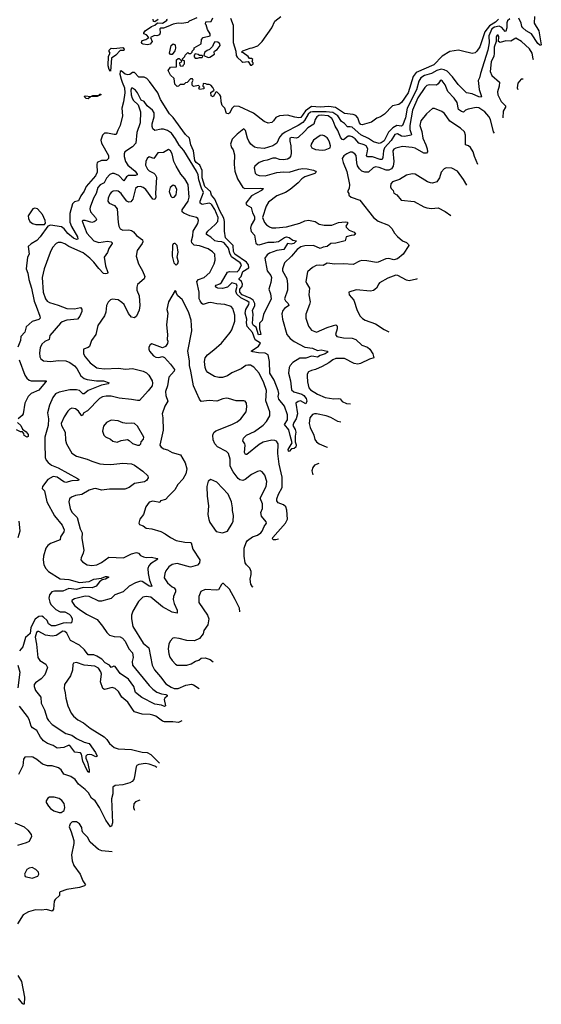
# Model space of a CAD drawing. Extents: x 2133489 to 2292442, y 756223 to 916462.
# Tile 432 of 463: x 2271598 to 2276990, y 853900 to 864081. Entities that reach past the tile are written whole.
import ezdxf

# ---------------------------------------------------------------- set-up
doc = ezdxf.new("R2010")
doc.units = 0

msp = doc.modelspace()

# ---------------------------------------------------------------- linework, layer by layer
at = {"layer": '0CON20XD'}
for points in [[(2276665, 864089), (2276640, 864070), (2276632, 864048), (2276635, 863995), (2276625, 863962), (2276615, 863960), (2276581, 864001), (2276555, 864015), (2276505, 864005), (2276478, 863985), (2276448, 863915), (2276451, 863841), (2276437, 863765), (2276360, 863525), (2276352, 863478), (2276339, 863451), (2276348, 863358), (2276373, 863285), (2276369, 863281), (2276345, 863284), (2276275, 863315), (2276215, 863324), (2276130, 863410), (2276071, 863491), (2276017, 863547), (2275985, 863562), (2275955, 863568), (2275909, 863555), (2275855, 863524), (2275782, 863505), (2275745, 863480), (2275724, 863446), (2275700, 863355), (2275605, 863165), (2275585, 863065), (2275555, 862986), (2275545, 862980), (2275495, 862986), (2275455, 862964), (2275411, 862919), (2275365, 862828), (2275335, 862806), (2275315, 862802), (2275255, 862817), (2275205, 862852), (2275125, 862889), (2275035, 862968), (2275015, 862974), (2274985, 862973), (2274955, 863009), (2274925, 863028), (2274888, 863085), (2274835, 863120), (2274765, 863128), (2274625, 863129), (2274605, 863123), (2274579, 863105), (2274543, 863037), (2274525, 863019), (2274475, 862986), (2274341, 862919), (2274306, 862895), (2274282, 862865), (2274255, 862803), (2274215, 862775), (2274125, 862748), (2274054, 862754), (2274025, 862764), (2273988, 862795), (2273967, 862825), (2273953, 862855), (2273932, 862935), (2273915, 862951), (2273845, 862896), (2273795, 862845), (2273778, 862795), (2273788, 862758), (2273804, 862735), (2273819, 862685), (2273816, 862585), (2273821, 862515), (2273849, 862435), (2273905, 862345), (2273925, 862335), (2274085, 862340), (2274113, 862335), (2274112, 862325), (2274099, 862315), (2273995, 862259), (2273934, 862185), (2273942, 862165), (2273989, 862139), (2274004, 862085), (2274026, 862045), (2274024, 862015), (2273990, 861955), (2273983, 861925), (2273992, 861892), (2274024, 861854), (2274039, 861769), (2274055, 861756), (2274075, 861754), (2274165, 861782), (2274225, 861780), (2274274, 861786), (2274335, 861830), (2274355, 861835), (2274385, 861827), (2274422, 861802), (2274458, 861795), (2274433, 861765), (2274405, 861758), (2274365, 861765), (2274328, 861705), (2274255, 861694), (2274179, 861665), (2274155, 861648), (2274131, 861615), (2274155, 861485), (2274194, 861435), (2274201, 861415), (2274195, 861365), (2274172, 861295), (2274189, 861245), (2274197, 861195), (2274117, 861033), (2274105, 860970), (2274078, 860942), (2274076, 860885), (2274092, 860825), (2274065, 860823), (2274042, 860902), (2274015, 860919), (2274005, 860940), (2274011, 861035), (2274006, 861075), (2274027, 861124), (2274027, 861147), (2274011, 861181), (2273980, 861200), (2273896, 861235), (2273872, 861265), (2273875, 861295), (2273897, 861323), (2273902, 861345), (2273892, 861372), (2273865, 861395), (2273868, 861405), (2273886, 861424), (2273905, 861476), (2273965, 861515), (2273964, 861545), (2273943, 861573), (2273821, 861655), (2273809, 861685), (2273805, 861745), (2273727, 861825), (2273716, 861895), (2273716, 861994), (2273709, 862029), (2273665, 862106), (2273616, 862226), (2273581, 862265), (2273569, 862305), (2273512, 862355), (2273484, 862444), (2273483, 862523), (2273459, 862575), (2273423, 862605), (2273409, 862625), (2273393, 862723), (2273366, 862785), (2273353, 862855), (2273312, 862892), (2273185, 863071), (2273145, 863107), (2273055, 863255), (2273025, 863323), (2272941, 863441), (2272911, 863471), (2272885, 863487), (2272830, 863485), (2272785, 863533), (2272765, 863534), (2272735, 863515), (2272715, 863512), (2272689, 863519), (2272645, 863551), (2272635, 863545), (2272633, 863517), (2272645, 863465), (2272658, 863435), (2272682, 863375), (2272685, 863325), (2272670, 863230), (2272652, 863165), (2272662, 863085), (2272638, 862985), (2272611, 862939), (2272595, 862895), (2272575, 862892), (2272505, 862908), (2272475, 862906), (2272455, 862885), (2272438, 862835), (2272445, 862805), (2272516, 862675), (2272517, 862645), (2272495, 862626), (2272445, 862626), (2272399, 862605), (2272394, 862585), (2272399, 862505), (2272383, 862465), (2272286, 862355), (2272265, 862309), (2272229, 862261), (2272205, 862208), (2272165, 862198), (2272145, 862175), (2272117, 862075), (2272117, 861987), (2272132, 861942), (2272197, 861835), (2272200, 861810), (2272185, 861808), (2272155, 861820), (2272095, 861869), (2272058, 861918), (2272029, 861939), (2271915, 861955), (2271890, 861945), (2271809, 861835), (2271775, 861799), (2271715, 861764), (2271686, 861735), (2271694, 861655), (2271678, 861625), (2271663, 861505), (2271681, 861461), (2271692, 861395), (2271721, 861305), (2271749, 861169), (2271767, 861117), (2271807, 861015), (2271809, 860995), (2271795, 860982), (2271725, 860959), (2271666, 860904), (2271650, 860850), (2271609, 860805), (2271605, 860765), (2271579, 860695)], [(2273429, 864101), (2273349, 864065), (2273335, 864051), (2273275, 864041), (2273235, 864046), (2273185, 864036), (2273129, 864009), (2273085, 863994), (2273055, 863992), (2273048, 863985), (2273051, 863945), (2273043, 863925), (2273015, 863914), (2272992, 863918), (2272950, 863895), (2272966, 863855), (2272945, 863826), (2272920, 863820), (2272875, 863828), (2272861, 863835), (2272858, 863845), (2272865, 863866), (2272902, 863875), (2272932, 863895), (2272907, 863925), (2272882, 863935), (2272880, 863945), (2272896, 863965), (2272961, 864009), (2272995, 864024), (2273021, 864049), (2273075, 864044), (2273123, 864075), (2273120, 864085)], [(2273028, 864082), (2272995, 864058), (2272982, 864062), (2272978, 864085)], [(2276549, 864085), (2276518, 864055), (2276453, 864017), (2276407, 863955), (2276355, 863800), (2276325, 863754), (2276305, 863737), (2276275, 863731), (2276174, 863754), (2276135, 863766), (2276045, 863751), (2275965, 863705), (2275879, 863615), (2275696, 863534), (2275666, 863494), (2275614, 863325), (2275545, 863224), (2275516, 863204), (2275450, 863190), (2275370, 863105), (2275328, 863075), (2275289, 863061), (2275235, 863022), (2275137, 862993), (2275125, 862996), (2275110, 863015), (2275095, 863065), (2275071, 863091), (2275045, 863101), (2274955, 863110), (2274863, 863173), (2274795, 863184), (2274705, 863175), (2274615, 863182), (2274551, 863139), (2274505, 863071), (2274485, 863067), (2274443, 863073), (2274365, 863094), (2274285, 863086), (2274245, 863070), (2274223, 863035), (2274205, 863018), (2274165, 863012), (2274125, 863027), (2274014, 863114), (2273865, 863182), (2273814, 863186), (2273794, 863166), (2273768, 863115), (2273755, 863108), (2273735, 863110), (2273717, 863167), (2273692, 863195), (2273681, 863231), (2273676, 863285), (2273665, 863303), (2273635, 863333), (2273625, 863330), (2273597, 863283), (2273578, 863295), (2273573, 863327), (2273607, 863353), (2273595, 863378), (2273573, 863403), (2273555, 863412), (2273535, 863410), (2273522, 863418), (2273495, 863420), (2273490, 863395), (2273500, 863385), (2273500, 863365), (2273455, 863360), (2273450, 863375), (2273460, 863385), (2273445, 863400), (2273395, 863390), (2273380, 863405), (2273380, 863435), (2273390, 863455), (2273385, 863470), (2273365, 863470), (2273328, 863432), (2273312, 863428), (2273295, 863410), (2273255, 863410), (2273238, 863392), (2273225, 863390), (2273203, 863413), (2273194, 863474), (2273155, 863507), (2273132, 863555), (2273155, 863590), (2273218, 863592), (2273220, 863665), (2273235, 863680), (2273248, 863678), (2273270, 863655), (2273268, 863642), (2273250, 863635), (2273252, 863612), (2273265, 863600), (2273288, 863602), (2273290, 863615), (2273300, 863625), (2273300, 863655), (2273282, 863662), (2273280, 863675), (2273305, 863700), (2273310, 863715), (2273335, 863740), (2273345, 863730), (2273368, 863732), (2273380, 863745), (2273380, 863755), (2273400, 863775), (2273402, 863788), (2273475, 863830), (2273478, 863875), (2273494, 863896), (2273566, 863914), (2273566, 863935), (2273539, 863979), (2273527, 864027), (2273520, 864035), (2273522, 864058), (2273578, 864062), (2273595, 864100)], [(2273778, 864095), (2273805, 864025), (2273804, 863844), (2273832, 863755), (2273835, 863710), (2273845, 863692), (2273895, 863648), (2273905, 863642), (2273958, 863648), (2273985, 863610), (2273995, 863610), (2274010, 863625), (2274010, 863635), (2274000, 863645), (2274008, 863668), (2273995, 863680), (2273975, 863680), (2273959, 863699), (2273908, 863738), (2273890, 863745), (2273905, 863758), (2273980, 863785), (2274002, 863788), (2274058, 863812), (2274105, 863855), (2274204, 863995), (2274235, 864064), (2274297, 864115)], [(2276918, 864115), (2276915, 864045), (2276964, 863964), (2276990, 863820), (2276986, 863814), (2276975, 863817), (2276955, 863834), (2276888, 863935), (2276835, 863965), (2276798, 863995), (2276789, 864011), (2276781, 864045), (2276757, 864095)], [(2273175, 863720), (2273155, 863720), (2273148, 863735), (2273164, 863815), (2273185, 863830), (2273205, 863820), (2273210, 863785), (2273201, 863759), (2273175, 863720)], [(2273545, 863688), (2273565, 863693), (2273610, 863725), (2273608, 863745), (2273612, 863755), (2273639, 863771), (2273670, 863815), (2273665, 863830), (2273645, 863847), (2273615, 863850), (2273603, 863837), (2273592, 863805), (2273559, 863771), (2273535, 863763), (2273509, 863741), (2273502, 863712), (2273545, 863688)], [(2276909, 863665), (2276905, 863675), (2276896, 863735), (2276868, 863778), (2276785, 863854), (2276725, 863891), (2276675, 863858), (2276625, 863862), (2276565, 863845), (2276549, 863855), (2276550, 863905), (2276545, 863920), (2276535, 863922), (2276522, 863905), (2276523, 863855), (2276504, 863795), (2276501, 863731), (2276500, 863705), (2276473, 863645), (2276460, 863545), (2276478, 863505), (2276559, 863435), (2276555, 863395), (2276537, 863335), (2276540, 863305), (2276576, 863235), (2276621, 863191), (2276619, 863175), (2276595, 863135), (2276591, 863066)], [(2272535, 863550), (2272522, 863565), (2272511, 863605), (2272516, 863705), (2272533, 863735), (2272522, 863752), (2272522, 863765), (2272545, 863786), (2272572, 863782), (2272665, 863792), (2272676, 863775), (2272675, 863763), (2272635, 863762), (2272591, 863715), (2272548, 863682), (2272535, 863550)], [(2273435, 863682), (2273455, 863690), (2273485, 863690), (2273490, 863705), (2273485, 863710), (2273455, 863710), (2273442, 863722), (2273413, 863727), (2273400, 863715), (2273400, 863695), (2273413, 863683), (2273435, 863682)], [(2276506, 862906), (2276495, 862921), (2276465, 863050), (2276448, 863078), (2276405, 863127), (2276345, 863168), (2276315, 863174), (2276233, 863157), (2276208, 863145), (2276185, 863124), (2276165, 863130), (2276135, 863151), (2276120, 863225), (2276088, 863268), (2276025, 863338), (2275995, 863406), (2275965, 863450), (2275955, 863454), (2275945, 863448), (2275924, 863416), (2275905, 863404), (2275835, 863406), (2275805, 863399), (2275785, 863379), (2275715, 863273), (2275659, 863145), (2275630, 862985), (2275630, 862945), (2275648, 862895), (2275644, 862886), (2275575, 862872), (2275545, 862878), (2275505, 862900), (2275475, 862892), (2275437, 862833), (2275370, 862755), (2275359, 862725), (2275353, 862655), (2275345, 862635), (2275325, 862635), (2275245, 862663), (2275192, 862662), (2275184, 862675), (2275191, 862705), (2275197, 862745), (2275180, 862775), (2275158, 862788), (2275105, 862805), (2275065, 862849), (2275035, 862871), (2275015, 862878), (2274995, 862876), (2274945, 862839), (2274932, 862842), (2274914, 862865), (2274888, 862935), (2274858, 862978), (2274839, 863035), (2274825, 863058), (2274786, 863086), (2274715, 863093), (2274691, 863089), (2274670, 863075), (2274651, 863049), (2274638, 863002), (2274575, 862964), (2274542, 862925), (2274475, 862862), (2274455, 862854), (2274407, 862864), (2274392, 862855), (2274389, 862825), (2274399, 862775), (2274403, 862697), (2274396, 862665), (2274385, 862650), (2274365, 862638), (2274325, 862632), (2274285, 862635), (2274245, 862649), (2274215, 862649), (2274155, 862628), (2274117, 862623), (2274072, 862605), (2274030, 862565), (2274022, 862548), (2274031, 862495), (2274045, 862479), (2274075, 862468), (2274136, 862466), (2274255, 862502), (2274325, 862508), (2274385, 862505), (2274485, 862535), (2274525, 862541), (2274569, 862539), (2274636, 862526), (2274657, 862515), (2274663, 862505), (2274649, 862491), (2274545, 862456), (2274515, 862436), (2274476, 862394), (2274394, 862325), (2274345, 862295), (2274255, 862259), (2274169, 862195), (2274145, 862153), (2274108, 862035), (2274128, 861985), (2274150, 861960), (2274180, 861940), (2274205, 861929), (2274245, 861927), (2274355, 861940), (2274493, 861977), (2274545, 862001), (2274582, 862008), (2274653, 861993), (2274695, 861965), (2274745, 861956), (2274825, 861956), (2274895, 861983), (2274962, 861992), (2274985, 861986), (2274986, 861975), (2274969, 861945), (2274971, 861935), (2275005, 861906), (2275054, 861885), (2275068, 861862), (2275057, 861853), (2275025, 861850), (2274972, 861835), (2274962, 861795), (2274865, 861771), (2274814, 861766), (2274775, 861735), (2274735, 861729), (2274705, 861716), (2274635, 861745), (2274545, 861741), (2274505, 861733), (2274466, 861704), (2274406, 861634), (2274335, 861565), (2274315, 861505), (2274316, 861485), (2274358, 861405), (2274366, 861345), (2274365, 861285), (2274336, 861195), (2274346, 861175), (2274374, 861145), (2274380, 861125), (2274335, 861095), (2274317, 861075), (2274309, 861041), (2274314, 860985), (2274360, 860825), (2274393, 860785), (2274435, 860754), (2274545, 860693), (2274625, 860684), (2274675, 860661), (2274715, 860667), (2274777, 860655), (2274788, 860648), (2274756, 860624), (2274703, 860607), (2274675, 860591), (2274637, 860597), (2274615, 860601), (2274555, 860581), (2274495, 860580), (2274423, 860535), (2274393, 860505), (2274383, 860485), (2274375, 860425), (2274398, 860348), (2274409, 860255), (2274433, 860233), (2274515, 860209), (2274535, 860196), (2274558, 860165), (2274566, 860135), (2274555, 860109), (2274500, 860140), (2274475, 860134), (2274454, 860115), (2274468, 860005), (2274457, 859953), (2274432, 859915), (2274423, 859885), (2274445, 859845), (2274453, 859815), (2274444, 859775), (2274445, 859715), (2274457, 859685), (2274452, 859659), (2274435, 859647), (2274406, 859644), (2274385, 859617), (2274375, 859620), (2274374, 859635), (2274414, 859705), (2274395, 859782), (2274379, 859839), (2274334, 859895), (2274365, 859945), (2274367, 859995), (2274335, 860086), (2274278, 860158), (2274270, 860185), (2274275, 860215), (2274269, 860245), (2274228, 860355), (2274185, 860425), (2274181, 860545), (2274165, 860614), (2274135, 860634), (2274065, 860635), (2274008, 860645), (2273990, 860655), (2274065, 860704), (2274087, 860735), (2274032, 860772), (2274006, 860846), (2273950, 860910), (2273943, 860945), (2273947, 860985), (2273929, 861045), (2273936, 861085), (2273967, 861135), (2273970, 861155), (2273946, 861175), (2273885, 861205), (2273844, 861244), (2273833, 861275), (2273846, 861326), (2273839, 861345), (2273791, 861359), (2273745, 861315), (2273695, 861301), (2273645, 861304), (2273626, 861315), (2273621, 861325), (2273628, 861335), (2273665, 861348), (2273685, 861365), (2273745, 861471), (2273765, 861476), (2273845, 861472), (2273865, 861495), (2273891, 861545), (2273876, 861565), (2273787, 861627), (2273769, 861665), (2273755, 861720), (2273710, 861775), (2273689, 861785), (2273645, 861786), (2273615, 861795), (2273575, 861832), (2273530, 861860), (2273528, 861875), (2273542, 861895), (2273618, 861962), (2273646, 861995), (2273650, 862035), (2273615, 862117), (2273585, 862165), (2273575, 862177), (2273555, 862185), (2273485, 862171), (2273464, 862184), (2273465, 862205), (2273499, 862295), (2273477, 862337), (2273448, 862425), (2273443, 862475), (2273426, 862515), (2273295, 862727), (2273245, 862784), (2273210, 862850), (2273167, 862907), (2273125, 862935), (2273085, 862948), (2273061, 862949), (2272996, 862936), (2272975, 862952), (2272967, 862975), (2272967, 863005), (2272987, 863075), (2272988, 863118), (2272972, 863145), (2272915, 863189), (2272883, 863235), (2272855, 863250), (2272815, 863326), (2272795, 863351), (2272765, 863373), (2272755, 863371), (2272748, 863352), (2272751, 863305), (2272760, 863270), (2272775, 863246), (2272821, 863201), (2272848, 863129), (2272844, 863015), (2272810, 862915), (2272798, 862805), (2272765, 862765), (2272684, 862716), (2272676, 862695), (2272677, 862665), (2272690, 862615), (2272714, 862575), (2272790, 862515), (2272812, 862485), (2272811, 862475), (2272795, 862468), (2272721, 862469), (2272702, 862455), (2272675, 862416), (2272621, 862471), (2272575, 862492), (2272555, 862491), (2272530, 862480), (2272495, 862442), (2272472, 862395), (2272428, 862372), (2272404, 862346), (2272389, 862285), (2272360, 862235), (2272327, 862143), (2272324, 862125), (2272331, 862095), (2272382, 862035), (2272391, 862015), (2272387, 862005), (2272369, 861991), (2272345, 861985), (2272275, 862006), (2272250, 862005), (2272243, 861997), (2272291, 861875), (2272365, 861795), (2272415, 861776), (2272505, 861791), (2272544, 861785), (2272554, 861775), (2272553, 861765), (2272519, 861715), (2272505, 861675), (2272472, 861625), (2272485, 861535), (2272509, 861465), (2272504, 861456), (2272485, 861452), (2272465, 861457), (2272415, 861508), (2272365, 861572), (2272324, 861615), (2272255, 861670), (2272105, 861735), (2272065, 861762), (2272025, 861778), (2271995, 861778), (2271975, 861766), (2271938, 861725), (2271912, 861675), (2271851, 861505), (2271831, 861415), (2271840, 861265), (2271864, 861194), (2271881, 861171), (2271905, 861155), (2271995, 861130), (2272085, 861094), (2272165, 861090), (2272226, 861106), (2272239, 861089), (2272239, 861065), (2272220, 861015), (2272196, 860984), (2272085, 860973), (2272036, 860955), (2272018, 860942), (2271908, 860815), (2271902, 860775), (2271857, 860753), (2271828, 860725), (2271811, 860689), (2271802, 860635), (2271806, 860596), (2271817, 860575), (2271845, 860555), (2271920, 860545), (2271995, 860558), (2272075, 860554), (2272117, 860535), (2272165, 860502), (2272187, 860475), (2272229, 860399), (2272265, 860372), (2272295, 860362), (2272392, 860348), (2272465, 860345), (2272522, 860325), (2272514, 860315), (2272445, 860302), (2272305, 860245), (2272265, 860211), (2272252, 860212), (2272215, 860247), (2272184, 860254)], [(2276803, 863464), (2276795, 863467), (2276782, 863465), (2276746, 863424), (2276741, 863375), (2276747, 863358)], [(2272305, 863263), (2272285, 863266), (2272264, 863285), (2272275, 863294), (2272334, 863286), (2272355, 863297), (2272412, 863298), (2272425, 863310), (2272435, 863310), (2272435, 863303), (2272398, 863285), (2272328, 863282), (2272305, 863263)], [(2276335, 862585), (2276298, 862665), (2276284, 862715), (2276259, 862759), (2276238, 862778), (2276205, 862788), (2276208, 862885), (2276195, 862920), (2276155, 862959), (2276045, 863033), (2275990, 863110), (2275963, 863133), (2275885, 863164), (2275865, 863164), (2275804, 863106), (2275746, 863034), (2275735, 862985), (2275754, 862924), (2275766, 862855), (2275798, 862788), (2275811, 862745), (2275813, 862715), (2275802, 862699), (2275775, 862699), (2275685, 862751), (2275655, 862760), (2275555, 862768), (2275485, 862753), (2275465, 862741), (2275454, 862725), (2275465, 862615), (2275458, 862565), (2275442, 862538), (2275415, 862524), (2275385, 862526), (2275315, 862552), (2275275, 862558), (2275252, 862548), (2275205, 862505), (2275165, 862503), (2275136, 862516), (2275110, 862540), (2275091, 862571), (2275082, 862602), (2275075, 862675), (2275062, 862695), (2275035, 862711), (2275015, 862712), (2274979, 862695), (2274947, 862673), (2274931, 862645), (2274941, 862605), (2274981, 862511), (2275008, 862375), (2275004, 862336), (2274988, 862305), (2275000, 862285), (2275000, 862265), (2275024, 862244), (2275115, 862214), (2275254, 862035), (2275305, 861996), (2275411, 861955), (2275445, 861920), (2275472, 861875), (2275505, 861838), (2275555, 861795), (2275595, 861776), (2275618, 861755), (2275620, 861745), (2275562, 861655), (2275502, 861608), (2275465, 861598), (2275415, 861611), (2275383, 861607), (2275305, 861573), (2275285, 861570), (2275185, 861589), (2275135, 861592), (2275110, 861585), (2275045, 861548), (2274945, 861555), (2274855, 861553), (2274776, 861564), (2274735, 861539), (2274695, 861542), (2274662, 861538), (2274625, 861518), (2274574, 861475), (2274556, 861375), (2274561, 861355), (2274595, 861305), (2274587, 861235), (2274599, 861165), (2274594, 861135), (2274557, 861035), (2274556, 860995), (2274582, 860912), (2274615, 860869), (2274665, 860851), (2274775, 860899), (2274841, 860919), (2274865, 860924), (2274875, 860920), (2274880, 860910), (2274881, 860885), (2274864, 860825), (2274876, 860806), (2274945, 860790), (2275035, 860788), (2275071, 860775), (2275135, 860715), (2275194, 860695), (2275216, 860675), (2275248, 860625), (2275258, 860585), (2275215, 860572), (2275120, 860525), (2275095, 860520), (2275055, 860527), (2274955, 860577), (2274865, 860578), (2274834, 860565), (2274795, 860534), (2274725, 860494), (2274655, 860464), (2274616, 860454), (2274585, 860438), (2274570, 860415), (2274569, 860395), (2274572, 860335), (2274587, 860275), (2274605, 860254), (2274675, 860209), (2274754, 860175), (2274845, 860160), (2274895, 860164), (2274909, 860159), (2274933, 860133), (2274975, 860113), (2275017, 860108)], [(2274725, 862730), (2274755, 862734), (2274806, 862754), (2274811, 862775), (2274800, 862815), (2274788, 862845), (2274775, 862860), (2274745, 862880), (2274725, 862887), (2274705, 862884), (2274635, 862836), (2274610, 862795), (2274608, 862775), (2274617, 862757), (2274655, 862738), (2274725, 862730)], [(2274274, 858710), (2274245, 858702), (2274223, 858703), (2274212, 858712), (2274213, 858725), (2274346, 858875), (2274365, 858915), (2274360, 859010), (2274348, 859045), (2274326, 859065), (2274269, 859085), (2274257, 859107), (2274257, 859125), (2274272, 859175), (2274310, 859245), (2274311, 859351), (2274281, 859485), (2274268, 859595), (2274270, 859695), (2274254, 859724), (2274235, 859731), (2274205, 859732), (2274115, 859711), (2274072, 859688), (2273946, 859585), (2273931, 859585), (2273921, 859605), (2273930, 859680), (2273926, 859695), (2273904, 859725), (2273910, 859755), (2273941, 859785), (2274025, 859822), (2274115, 859889), (2274150, 859925), (2274184, 859985), (2274182, 860025), (2274141, 860141), (2274150, 860245), (2274123, 860327), (2274075, 860426), (2274019, 860489), (2273985, 860508), (2273955, 860510), (2273935, 860505), (2273888, 860472), (2273791, 860429), (2273745, 860398), (2273695, 860381), (2273655, 860382), (2273613, 860393), (2273544, 860434), (2273524, 860454), (2273514, 860485), (2273509, 860545), (2273516, 860585), (2273539, 860615), (2273605, 860666), (2273683, 860737), (2273773, 860845), (2273791, 860875), (2273821, 860965), (2273823, 861025), (2273802, 861095), (2273785, 861114), (2273720, 861135), (2273635, 861142), (2273575, 861155), (2273545, 861152), (2273495, 861135), (2273480, 861145), (2273462, 861172), (2273454, 861195), (2273452, 861265), (2273429, 861375), (2273447, 861393), (2273506, 861414), (2273564, 861465), (2273609, 861555), (2273617, 861593), (2273615, 861655), (2273592, 861682), (2273545, 861710), (2273455, 861742), (2273401, 861751), (2273378, 861775), (2273375, 861795), (2273386, 861845), (2273390, 861895), (2273438, 861975), (2273447, 862005), (2273439, 862025), (2273425, 862035), (2273355, 862051), (2273295, 862079), (2273279, 862095), (2273278, 862115), (2273341, 862205), (2273350, 862245), (2273339, 862375), (2273305, 862434), (2273265, 862485), (2273215, 862567), (2273191, 862615), (2273175, 862693), (2273155, 862724), (2273135, 862739), (2273085, 862706), (2273025, 862703), (2272985, 862647), (2272935, 862664), (2272914, 862645), (2272900, 862615), (2272899, 862575), (2272918, 862535), (2272935, 862518), (2272985, 862495), (2272999, 862479), (2273011, 862451), (2273002, 862282), (2273005, 862245), (2272995, 862220), (2272975, 862226), (2272902, 862325), (2272875, 862344), (2272845, 862355), (2272815, 862351), (2272796, 862334), (2272769, 862225), (2272745, 862196), (2272725, 862195), (2272705, 862205), (2272662, 862262), (2272646, 862285), (2272615, 862306), (2272595, 862311), (2272565, 862306), (2272545, 862295), (2272531, 862275), (2272513, 862235), (2272509, 862205), (2272524, 862184), (2272578, 862158), (2272606, 862126), (2272617, 861985), (2272624, 861945), (2272638, 861918), (2272665, 861906), (2272725, 861909), (2272755, 861902), (2272775, 861887), (2272805, 861849), (2272866, 861805), (2272870, 861785), (2272864, 861765), (2272811, 861695), (2272801, 861635), (2272826, 861556), (2272867, 861485), (2272892, 861425), (2272885, 861402), (2272817, 861343), (2272808, 861315), (2272810, 861285), (2272832, 861225), (2272840, 861125), (2272833, 861077), (2272804, 861015), (2272785, 860997), (2272755, 861006), (2272724, 861044), (2272677, 861135), (2272655, 861158), (2272615, 861184), (2272555, 861190), (2272535, 861183), (2272511, 861159), (2272496, 861124), (2272487, 861055), (2272473, 861017), (2272405, 860919), (2272386, 860825), (2272340, 860765), (2272319, 860701), (2272305, 860690), (2272258, 860675), (2272256, 860625), (2272273, 860595), (2272325, 860531), (2272395, 860482), (2272415, 860476), (2272475, 860472), (2272615, 860478), (2272695, 860468), (2272765, 860473), (2272873, 860445), (2272909, 860429), (2272934, 860405), (2272968, 860345), (2272972, 860322), (2272967, 860295), (2272927, 860243), (2272837, 860143), (2272815, 860142), (2272755, 860155), (2272625, 860169), (2272545, 860187), (2272493, 860187), (2272455, 860180), (2272423, 860165), (2272299, 860035), (2272261, 860015), (2272245, 859984), (2272235, 859989), (2272205, 860033), (2272175, 860057), (2272135, 860064), (2272116, 860054), (2272097, 860033), (2272056, 859975), (2272027, 859905), (2272031, 859885), (2272069, 859815), (2272072, 859732), (2272080, 859695), (2272137, 859597), (2272185, 859568), (2272295, 859535), (2272345, 859515)], [(2276219, 862368), (2276185, 862428), (2276125, 862514), (2276065, 862544), (2276005, 862548), (2275985, 862539), (2275956, 862504), (2275936, 862445), (2275910, 862405), (2275865, 862391), (2275843, 862393), (2275813, 862405), (2275685, 862484), (2275655, 862488), (2275598, 862472), (2275523, 862427), (2275453, 862405), (2275433, 862385), (2275431, 862351), (2275438, 862335), (2275460, 862315), (2275467, 862287), (2275495, 862270), (2275542, 862215), (2275675, 862201), (2275775, 862147), (2275807, 862137), (2275855, 862128), (2275925, 862134), (2275997, 862097), (2276054, 862057)], [(2273175, 862243), (2273195, 862245), (2273215, 862269), (2273222, 862325), (2273205, 862363), (2273185, 862371), (2273153, 862345), (2273142, 862305), (2273161, 862255), (2273175, 862243)], [(2271765, 861962), (2271855, 861963), (2271864, 861976), (2271862, 862005), (2271835, 862065), (2271783, 862125), (2271755, 862132), (2271733, 862125), (2271686, 862054), (2271688, 862025), (2271704, 861995), (2271729, 861975), (2271765, 861962)], [(2273215, 861542), (2273230, 861555), (2273238, 861575), (2273226, 861625), (2273237, 861677), (2273224, 861745), (2273205, 861766), (2273195, 861766), (2273185, 861763), (2273178, 861745), (2273174, 861635), (2273190, 861565), (2273215, 861542)], [(2275706, 861402), (2275701, 861399), (2275625, 861382), (2275595, 861386), (2275508, 861435), (2275485, 861438), (2275405, 861409), (2275319, 861361), (2275309, 861351), (2275287, 861303), (2275255, 861279), (2275225, 861274), (2275075, 861289), (2275000, 861265), (2275003, 861235), (2275051, 861181), (2275086, 861075), (2275118, 861015), (2275141, 860991), (2275168, 860975), (2275275, 860936), (2275365, 860876), (2275414, 860854)], [(2274010, 858214), (2274005, 858216), (2273988, 858245), (2273982, 858295), (2273992, 858345), (2273992, 858375), (2273978, 858408), (2273941, 858445), (2273930, 858465), (2273918, 858535), (2273918, 858615), (2273939, 858675), (2273953, 858697), (2274005, 858733), (2274055, 858752), (2274091, 858775), (2274105, 858791), (2274125, 858840), (2274148, 858875), (2274145, 858889), (2274096, 858946), (2274092, 858985), (2274107, 859025), (2274108, 859075), (2274085, 859135), (2274146, 859255), (2274154, 859305), (2274131, 859371), (2274104, 859404), (2274085, 859416), (2274055, 859410), (2273995, 859378), (2273929, 859325), (2273905, 859316), (2273875, 859322), (2273855, 859335), (2273805, 859405), (2273775, 859465), (2273774, 859535), (2273755, 859594), (2273735, 859616), (2273644, 859665), (2273615, 859694), (2273597, 859735), (2273595, 859785), (2273606, 859814), (2273625, 859830), (2273791, 859895), (2273845, 859923), (2273885, 859955), (2273938, 860025), (2273946, 860076), (2273944, 860114), (2273927, 860135), (2273915, 860140), (2273835, 860139), (2273758, 860165), (2273735, 860167), (2273699, 860161), (2273635, 860138), (2273555, 860144), (2273475, 860133), (2273455, 860156), (2273396, 860295), (2273367, 860447), (2273353, 860505), (2273352, 860555), (2273337, 860655), (2273376, 860865), (2273369, 860975), (2273345, 861048), (2273306, 861136), (2273276, 861186), (2273234, 861224), (2273217, 861255), (2273215, 861270), (2273205, 861280), (2273135, 861162), (2273118, 861085), (2273128, 861045), (2273114, 860925), (2273124, 860825), (2273121, 860775), (2273129, 860755), (2273125, 860733), (2273105, 860701), (2273075, 860689), (2272965, 860728), (2272945, 860719), (2272931, 860695), (2272931, 860675), (2272941, 860655), (2272982, 860605), (2273005, 860590), (2273035, 860588), (2273075, 860598), (2273095, 860588), (2273158, 860518), (2273198, 860465), (2273194, 860445), (2273141, 860385), (2273124, 860296), (2273104, 860235), (2273107, 860195), (2273130, 860135), (2273098, 860085), (2273071, 860005), (2273078, 859965), (2273081, 859835), (2273048, 859682), (2273060, 859660), (2273088, 859645), (2273125, 859634), (2273175, 859606), (2273261, 859581), (2273309, 859499), (2273324, 859435), (2273315, 859385), (2273285, 859331), (2273234, 859276), (2273200, 859220), (2273141, 859159), (2273105, 859118), (2273053, 859107), (2273045, 859090), (2272975, 859102), (2272935, 859092), (2272902, 859045), (2272876, 858965), (2272840, 858915), (2272828, 858875), (2272835, 858860), (2272875, 858848), (2272905, 858823), (2272965, 858816), (2273057, 858787), (2273103, 858763), (2273156, 858725), (2273215, 858697), (2273305, 858678), (2273365, 858676), (2273370, 858670), (2273387, 858605), (2273459, 858495), (2273456, 858465), (2273435, 858442), (2273365, 858419), (2273225, 858457), (2273175, 858449), (2273140, 858425), (2273107, 858383), (2273097, 858355), (2273092, 858311), (2273127, 858257), (2273175, 858215), (2273195, 858205), (2273208, 858185), (2273207, 858165), (2273187, 858115), (2273185, 858085), (2273194, 858044), (2273225, 857977), (2273224, 857946), (2273175, 857953), (2273075, 858010), (2272955, 858110), (2272905, 858118), (2272872, 858108), (2272825, 858066), (2272768, 857965), (2272752, 857925), (2272752, 857885), (2272768, 857805), (2272875, 857635), (2272934, 857585), (2272968, 857405), (2272993, 857357), (2273052, 857285), (2273107, 857215), (2273165, 857178), (2273195, 857167), (2273235, 857167), (2273315, 857199), (2273375, 857209), (2273395, 857204), (2273452, 857166)], [(2271593, 860563), (2271652, 860405), (2271673, 860373), (2271695, 860353), (2271716, 860346), (2271870, 860345), (2271870, 860335), (2271860, 860330), (2271795, 860249), (2271716, 860215), (2271686, 860185), (2271650, 860115), (2271632, 860005), (2271622, 859988), (2271582, 859955)], [(2272184, 860254), (2272115, 860255), (2272005, 860230), (2271969, 860211), (2271940, 860175), (2271905, 860095), (2271885, 860015), (2271894, 859955), (2271893, 859885), (2271858, 859765), (2271856, 859695), (2271862, 859555), (2271873, 859525), (2271891, 859501), (2271925, 859476), (2271997, 859447), (2272195, 859338), (2272209, 859325), (2272206, 859315), (2272135, 859311), (2272075, 859296), (2272053, 859303), (2271985, 859351), (2271945, 859358), (2271889, 859325), (2271832, 859255), (2271830, 859235), (2271855, 859209), (2271877, 859097), (2271959, 858949), (2272036, 858855), (2272056, 858805), (2272054, 858785), (2272018, 858735), (2272016, 858704), (2271915, 858666), (2271887, 858643), (2271869, 858615), (2271845, 858535), (2271840, 858495), (2271848, 858445), (2271867, 858407), (2271894, 858374), (2272015, 858299), (2272105, 858293), (2272215, 858263), (2272315, 858270), (2272365, 858295), (2272443, 858307), (2272485, 858325), (2272500, 858325), (2272518, 858315), (2272485, 858296), (2272467, 858293), (2272451, 858289), (2272422, 858268), (2272387, 858225), (2272348, 858205), (2272255, 858210), (2272185, 858190), (2272105, 858201), (2272045, 858171), (2271958, 858172), (2271929, 858165), (2271906, 858134), (2271900, 858100), (2271908, 858058), (2271919, 858035), (2271971, 857981), (2272017, 857957), (2272065, 857957), (2272110, 857935), (2272126, 857915), (2272139, 857885), (2272138, 857852), (2272125, 857841), (2272085, 857846), (2272048, 857842), (2271965, 857812), (2271925, 857812), (2271895, 857835), (2271880, 857870), (2271843, 857903), (2271825, 857912), (2271795, 857910), (2271759, 857881), (2271713, 857797), (2271706, 857734), (2271659, 857691), (2271630, 857595), (2271597, 857555)], [(2274917, 859919), (2274885, 859926), (2274815, 859967), (2274765, 859986), (2274665, 860007), (2274645, 860007), (2274625, 859999), (2274597, 859963), (2274591, 859905), (2274599, 859865), (2274637, 859785), (2274650, 859740), (2274665, 859716), (2274692, 859695), (2274765, 859665), (2274780, 859661)], [(2271576, 859916), (2271610, 859885), (2271627, 859847), (2271665, 859818), (2271685, 859790), (2271685, 859770), (2271674, 859764), (2271645, 859782), (2271642, 859802), (2271628, 859818), (2271605, 859818), (2271565, 859840)], [(2272815, 859681), (2272835, 859682), (2272850, 859695), (2272852, 859715), (2272877, 859745), (2272882, 859765), (2272817, 859877), (2272785, 859904), (2272755, 859910), (2272705, 859904), (2272665, 859912), (2272615, 859933), (2272545, 859939), (2272495, 859916), (2272465, 859878), (2272454, 859826), (2272469, 859785), (2272485, 859766), (2272535, 859743), (2272562, 859722), (2272605, 859714), (2272645, 859730), (2272711, 859741), (2272730, 859730), (2272765, 859698), (2272815, 859681)], [(2272345, 859515), (2272425, 859489), (2272465, 859484), (2272539, 859481), (2272665, 859495), (2272755, 859490), (2272785, 859476), (2272872, 859412), (2272923, 859365), (2272926, 859345), (2272909, 859315), (2272889, 859301), (2272785, 859285), (2272728, 859242), (2272685, 859226), (2272525, 859227), (2272445, 859217), (2272385, 859233), (2272359, 859231), (2272315, 859216), (2272239, 859171), (2272175, 859160), (2272132, 859145), (2272114, 859125), (2272107, 859095), (2272120, 859025), (2272138, 858988), (2272192, 858932), (2272208, 858868), (2272222, 858815), (2272242, 858775), (2272239, 858715), (2272260, 858595), (2272255, 858565), (2272232, 858515), (2272231, 858495), (2272246, 858475), (2272294, 858444), (2272345, 858438), (2272395, 858445), (2272443, 858467), (2272518, 858522), (2272672, 858518), (2272755, 858559), (2272805, 858573), (2272825, 858565), (2272845, 858542), (2272878, 858528), (2272905, 858521), (2272957, 858523), (2273021, 858511), (2273026, 858505), (2273016, 858495), (2272950, 858455), (2272934, 858435), (2272924, 858406), (2272925, 858355), (2272938, 858285), (2272964, 858225), (2272955, 858219), (2272935, 858224), (2272881, 858261), (2272865, 858272), (2272847, 858274), (2272795, 858257), (2272728, 858222), (2272666, 858165), (2272580, 858135), (2272545, 858095), (2272445, 858067), (2272415, 858069), (2272315, 858115), (2272275, 858121), (2272166, 858094), (2272138, 858075), (2272138, 858065), (2272166, 858025), (2272214, 857985), (2272290, 857935), (2272399, 857879), (2272455, 857811), (2272498, 857745), (2272525, 857718), (2272573, 857703), (2272635, 857700), (2272661, 857685), (2272687, 857655), (2272725, 857574), (2272764, 857534), (2272770, 857485), (2272760, 857445), (2272763, 857405), (2272935, 857196), (2272975, 857157), (2273017, 857127), (2273065, 857111), (2273109, 857105), (2273123, 857095), (2273122, 857085), (2273098, 857065), (2273090, 857050), (2273104, 856985), (2273095, 856978), (2273064, 856994), (2272995, 857004), (2272861, 857071), (2272795, 857125), (2272777, 857185), (2272723, 857263), (2272635, 857319), (2272585, 857392), (2272572, 857395), (2272545, 857384), (2272525, 857405), (2272481, 857431), (2272448, 857468), (2272395, 857501), (2272365, 857512), (2272335, 857512), (2272305, 857515), (2272267, 857565), (2272215, 857612), (2272122, 857662), (2272086, 857736), (2272065, 857755), (2272045, 857757), (2271976, 857714), (2271935, 857706), (2271865, 857717), (2271795, 857756), (2271785, 857756), (2271772, 857745), (2271759, 857695), (2271772, 857625), (2271786, 857485), (2271806, 857455), (2271867, 857417), (2271884, 857384), (2271859, 857305), (2271820, 857265), (2271762, 857225), (2271749, 857205), (2271746, 857185), (2271761, 857145), (2271816, 857075), (2271820, 857015), (2271853, 856945), (2271882, 856855), (2271895, 856833), (2271935, 856794), (2272075, 856701), (2272135, 856683), (2272185, 856648), (2272265, 856611), (2272315, 856595), (2272381, 856505), (2272398, 856465), (2272385, 856459), (2272345, 856478), (2272315, 856483), (2272295, 856480), (2272283, 856467), (2272282, 856445), (2272300, 856405), (2272316, 856325), (2272315, 856298), (2272305, 856302), (2272295, 856319), (2272251, 856415), (2272235, 856485), (2272225, 856499), (2272167, 856507), (2272115, 856575), (2272099, 856575), (2272055, 856556), (2271985, 856550), (2271945, 856575), (2271885, 856598), (2271845, 856625), (2271812, 856662), (2271775, 856732), (2271730, 856760), (2271716, 856775), (2271694, 856845), (2271677, 856875), (2271595, 856981)], [(2274689, 859491), (2274645, 859474), (2274628, 859452), (2274618, 859415), (2274627, 859374)], [(2273695, 858774), (2273745, 858792), (2273795, 858870), (2273804, 858896), (2273809, 858955), (2273796, 859005), (2273798, 859035), (2273787, 859095), (2273754, 859175), (2273635, 859299), (2273574, 859326), (2273545, 859310), (2273534, 859255), (2273537, 859153), (2273550, 859055), (2273543, 858965), (2273553, 858913), (2273565, 858881), (2273630, 858790), (2273695, 858774)], [(2271582, 858725), (2271602, 858795), (2271591, 858895)], [(2273874, 857959), (2273869, 857995), (2273825, 858086), (2273765, 858193), (2273705, 858252), (2273695, 858252), (2273685, 858240), (2273654, 858186), (2273635, 858182), (2273515, 858190), (2273470, 858170), (2273449, 858115), (2273450, 858055), (2273539, 857925), (2273552, 857885), (2273541, 857825), (2273500, 857765), (2273495, 857732), (2273456, 857684), (2273405, 857658), (2273325, 857661), (2273245, 857684), (2273195, 857690), (2273182, 857685), (2273154, 857656), (2273138, 857625), (2273132, 857575), (2273138, 857525), (2273150, 857490), (2273175, 857454), (2273207, 857417), (2273225, 857408), (2273326, 857406), (2273371, 857419), (2273415, 857448), (2273450, 857460), (2273475, 857480), (2273515, 857484), (2273566, 857466), (2273598, 857441)], [(2273274, 856831), (2273240, 856815), (2273182, 856822), (2273095, 856820), (2273075, 856827), (2273005, 856878), (2272975, 856890), (2272945, 856897), (2272865, 856899), (2272785, 856925), (2272770, 856940), (2272715, 857024), (2272654, 857075), (2272618, 857135), (2272585, 857166), (2272555, 857176), (2272475, 857155), (2272456, 857166), (2272434, 857235), (2272444, 857315), (2272438, 857338), (2272414, 857374), (2272375, 857395), (2272265, 857405), (2272185, 857434), (2272154, 857426), (2272146, 857414), (2272142, 857355), (2272123, 857295), (2272060, 857205), (2272056, 857165), (2272068, 857122), (2272073, 857065), (2272094, 856985), (2272131, 856911), (2272155, 856878), (2272200, 856840), (2272259, 856809), (2272325, 856756), (2272471, 856665), (2272499, 856639), (2272527, 856597), (2272576, 856556), (2272615, 856543), (2272755, 856536), (2272865, 856507), (2272915, 856505), (2272953, 856483), (2273042, 856394)], [(2271578, 857405), (2271599, 857335), (2271579, 857171)], [(2273017, 856348), (2272995, 856364), (2272935, 856384), (2272899, 856389), (2272829, 856381), (2272810, 856370), (2272801, 856355), (2272784, 856255), (2272776, 856224), (2272761, 856205), (2272735, 856189), (2272665, 856169), (2272586, 856164), (2272560, 856145), (2272559, 856075), (2272546, 856025), (2272556, 855775), (2272548, 855742), (2272535, 855736), (2272489, 855805), (2272421, 855935), (2272378, 856005), (2272341, 856031), (2272308, 856085), (2272275, 856122), (2272205, 856176), (2272172, 856225), (2272125, 856256), (2272055, 856278), (2272027, 856325), (2271999, 856345), (2271935, 856366), (2271885, 856366), (2271832, 856382), (2271775, 856430), (2271732, 856455), (2271715, 856459), (2271650, 856455), (2271636, 856435), (2271629, 856365), (2271584, 856275)], [(2272025, 855883), (2272057, 855905), (2272066, 855934), (2272058, 855975), (2272035, 856007), (2272007, 856027), (2271955, 856041), (2271905, 856042), (2271887, 856033), (2271873, 856005), (2271873, 855985), (2271895, 855948), (2271917, 855925), (2271952, 855902), (2272005, 855883), (2272025, 855883)], [(2272838, 856012), (2272796, 855994), (2272778, 855972), (2272774, 855935), (2272780, 855915), (2272784, 855909)], [(2272554, 855478), (2272448, 855488), (2272412, 855502), (2272326, 855575), (2272298, 855628), (2272251, 855675), (2272242, 855695), (2272239, 855729), (2272215, 855767), (2272186, 855786), (2272145, 855788), (2272135, 855782), (2272118, 855765), (2272110, 855735), (2272131, 855685), (2272156, 855595), (2272156, 855564), (2272132, 855445), (2272139, 855385), (2272159, 855335), (2272224, 855245), (2272251, 855175), (2272277, 855135), (2272268, 855125), (2272215, 855109), (2272085, 855087), (2272015, 855062), (2272008, 855055), (2272010, 855025), (2271963, 854985), (2271954, 854966), (2271946, 854884), (2271932, 854862), (2271875, 854879), (2271824, 854874), (2271762, 854878), (2271688, 854855), (2271635, 854826), (2271575, 854732)], [(2271546, 855776), (2271644, 855734), (2271682, 855702), (2271718, 855655), (2271721, 855635), (2271694, 855585), (2271665, 855569), (2271575, 855542)], [(2271725, 855204), (2271785, 855224), (2271796, 855245), (2271791, 855265), (2271766, 855295), (2271725, 855316), (2271695, 855309), (2271672, 855295), (2271646, 855245), (2271655, 855222), (2271725, 855204)], [(2271578, 854198), (2271616, 854136), (2271648, 853975), (2271645, 853902), (2271635, 853900), (2271625, 853907), (2271585, 853959)]]:
    msp.add_lwpolyline(points, dxfattribs=at)

doc.saveas('drawing.dxf')
